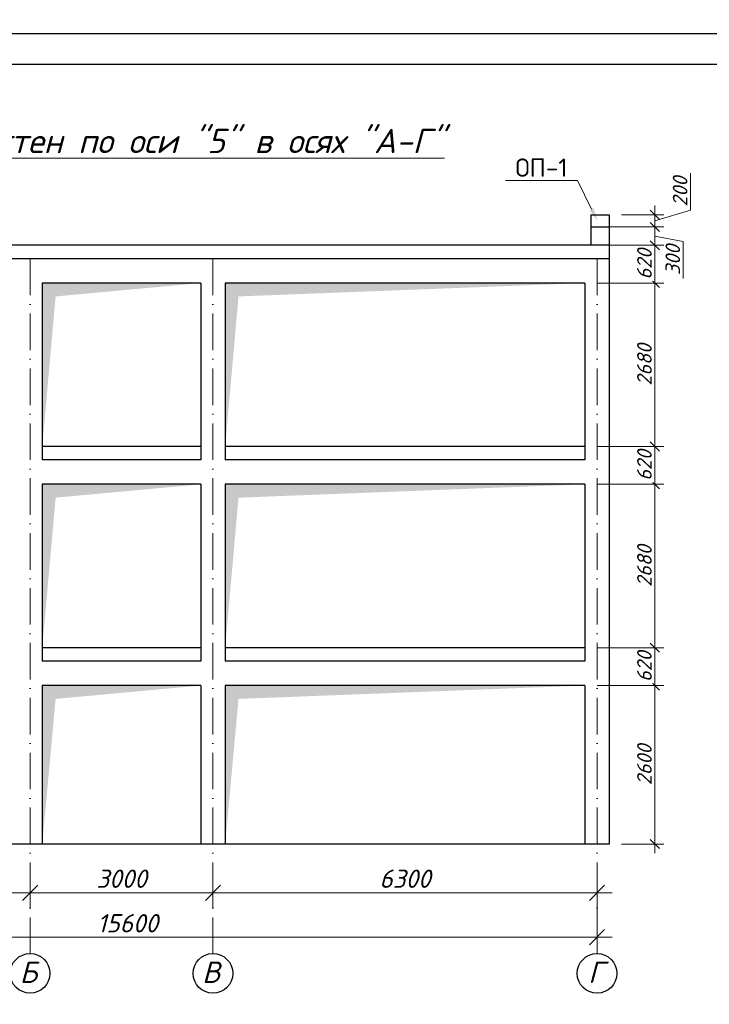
# Model space of a CAD drawing. Header units: millimetres. Extents: x 363306 to 7757304, y 1022887 to 1207196.
# Tile 286 of 656: x 1292045 to 1303356, y 1072760 to 1088906. Entities that reach past the tile are written whole.
import ezdxf
from ezdxf import colors
from ezdxf.entities.mleader import LeaderData, LeaderLine
from ezdxf.math import Vec2, Vec3

# ---------------------------------------------------------------- set-up
doc = ezdxf.new("R2010")
doc.units = ezdxf.units.MM
doc.linetypes.add('ACAD_ISO10W100', pattern=[18, 12, -3, 0, -3])
doc.layers.add('0 @ 100', color=7, linetype='Continuous')
doc.layers.add('O3SAD', color=1, linetype='Continuous')
doc.layers.add('PLAN', color=250, linetype='Continuous', lineweight=25)
doc.styles.add('Arial', font='arial.ttf')
doc.styles.add('iso', font='isocpeur.TTF')
doc.styles.add('ISOCPEUR', font='isocpeur.TTF')
doc.styles.get("Standard").update_dxf_attribs({"font": 'isocpeui.ttf'})
doc.styles.add('ГОСТ 2.304', font='isocpeui.ttf')
doc.dimstyles.new('12121212', dxfattribs={"dimtxt": 200, "dimasz": 200, "dimexe": 200, "dimexo": 100, "dimgap": 100, "dimtad": 1, "dimdec": 0, "dimzin": 0, "dimdsep": 46, "dimtxsty": 'Standard', "dimblk": 'OBLIQUE', "dimcen": 200, "dimdle": 200, "dimclrd": 5, "dimclre": 5, "dimclrt": 5, "dimadec": 0, "dimazin": 0, "dimtfac": 1, "dimtdec": 0, "dimtofl": 0, "dimtmove": 1, "dimatfit": 3, "dimldrblk": 'OBLIQUE', "dimfxl": 0, "dimtolj": 1, "dimtzin": 0, "dimlwd": 9, "dimlwe": 9, "dimarcsym": 0})
doc.dimstyles.new('Санжар', dxfattribs={"dimtxt": 240, "dimasz": 200, "dimexe": 200, "dimexo": 200, "dimgap": 50, "dimtad": 1, "dimdec": 0, "dimtxsty": 'Standard', "dimblk": 'OBLIQUE', "dimcen": 2.5, "dimdle": 200, "dimclrd": 152, "dimclre": 152, "dimclrt": 152, "dimadec": 0, "dimazin": 0, "dimtfac": 1, "dimtdec": 0, "dimtmove": 0, "dimatfit": 3, "dimldrblk": 'OBLIQUE', "dimfxl": 0, "dimlwd": 0, "dimlwe": 0, "dimarcsym": 0})

# ---------------------------------------------------------------- blocks, each defined once
blk = doc.blocks.new('_Oblique')
at = {"color": 0, "linetype": 'ByBlock', "lineweight": -2}
blk.add_line((-0.5, -0.5), (0.5, 0.5), dxfattribs=at)
blk = doc.blocks.new('*D1135')
at = {"color": 5, "lineweight": 9, "transparency": 16777216}
for p, q in [((1285915, 1074808), (1285915, 1074339)), ((1292215, 1074808), (1292215, 1074339)), ((1285665, 1074589), (1292465, 1074589))]:
    blk.add_line(p, q, dxfattribs=at)
at = {"layer": 'Defpoints', "color": 0, "lineweight": 25, "transparency": 16777216}
for p in [(1285915, 1074908), (1292215, 1074908), (1292215, 1074589)]:
    blk.add_point(p, dxfattribs=at)
at = {"color": 5, "lineweight": 9, "transparency": 16777216, "xscale": 250, "yscale": 250, "zscale": 250, "rotation": 180}
blk.add_blockref('_Oblique', (1285915, 1074589), dxfattribs=at)
at = {"color": 5, "lineweight": 9, "transparency": 16777216, "xscale": 250, "yscale": 250, "zscale": 250}
blk.add_blockref('_Oblique', (1292215, 1074589), dxfattribs=at)
at = {"color": 5, "lineweight": 40, "transparency": 16777216, "insert": (1289065, 1074819), "char_height": 300, "attachment_point": 5}
blk.add_mtext('\\A1;6300', dxfattribs=at)
blk = doc.blocks.new('*D1136')
at = {"color": 5, "lineweight": 9, "transparency": 16777216}
for p, q in [((1292215, 1074808), (1292215, 1074339)), ((1295215, 1074808), (1295215, 1074339)), ((1295465, 1074589), (1291965, 1074589))]:
    blk.add_line(p, q, dxfattribs=at)
at = {"layer": 'Defpoints', "color": 0, "lineweight": 25, "transparency": 16777216}
for p in [(1292215, 1074908), (1295215, 1074908), (1292215, 1074589)]:
    blk.add_point(p, dxfattribs=at)
at = {"color": 5, "lineweight": 9, "transparency": 16777216, "xscale": 250, "yscale": 250, "zscale": 250, "rotation": 180}
blk.add_blockref('_Oblique', (1292215, 1074589), dxfattribs=at)
at = {"color": 5, "lineweight": 9, "transparency": 16777216, "xscale": 250, "yscale": 250, "zscale": 250}
blk.add_blockref('_Oblique', (1295215, 1074589), dxfattribs=at)
at = {"color": 5, "lineweight": 40, "transparency": 16777216, "insert": (1293715, 1074819), "char_height": 300, "attachment_point": 5}
blk.add_mtext('\\A1;3000', dxfattribs=at)
blk = doc.blocks.new('*D1137')
at = {"color": 5, "lineweight": 9, "transparency": 16777216}
for p, q in [((1285915, 1074584), (1285915, 1073609)), ((1301515, 1074584), (1301515, 1073609)), ((1285665, 1073859), (1301765, 1073859))]:
    blk.add_line(p, q, dxfattribs=at)
at = {"layer": 'Defpoints', "color": 0, "lineweight": 25, "transparency": 16777216}
for p in [(1285915, 1074684), (1301515, 1074684), (1301515, 1073859)]:
    blk.add_point(p, dxfattribs=at)
at = {"color": 5, "lineweight": 9, "transparency": 16777216, "xscale": 250, "yscale": 250, "zscale": 250, "rotation": 180}
blk.add_blockref('_Oblique', (1285915, 1073859), dxfattribs=at)
at = {"color": 5, "lineweight": 9, "transparency": 16777216, "xscale": 250, "yscale": 250, "zscale": 250}
blk.add_blockref('_Oblique', (1301515, 1073859), dxfattribs=at)
at = {"color": 5, "lineweight": 40, "transparency": 16777216, "insert": (1293815, 1074089), "char_height": 300, "attachment_point": 5}
blk.add_mtext('\\A1;15600', dxfattribs=at)
blk = doc.blocks.new('*D1138')
at = {"color": 5, "lineweight": 9, "transparency": 16777216}
for p, q in [((1295215, 1074808), (1295215, 1074339)), ((1301515, 1074808), (1301515, 1074339)), ((1294965, 1074589), (1301765, 1074589))]:
    blk.add_line(p, q, dxfattribs=at)
at = {"layer": 'Defpoints', "color": 0, "lineweight": 25, "transparency": 16777216}
for p in [(1295215, 1074908), (1301515, 1074908), (1301515, 1074589)]:
    blk.add_point(p, dxfattribs=at)
at = {"color": 5, "lineweight": 9, "transparency": 16777216, "xscale": 250, "yscale": 250, "zscale": 250, "rotation": 180}
blk.add_blockref('_Oblique', (1295215, 1074589), dxfattribs=at)
at = {"color": 5, "lineweight": 9, "transparency": 16777216, "xscale": 250, "yscale": 250, "zscale": 250}
blk.add_blockref('_Oblique', (1301515, 1074589), dxfattribs=at)
at = {"color": 5, "lineweight": 40, "transparency": 16777216, "insert": (1298365, 1074819), "char_height": 300, "attachment_point": 5}
blk.add_mtext('\\A1;6300', dxfattribs=at)
blk = doc.blocks.new('*D1101')
at = {"lineweight": 0, "transparency": 16777216}
for p, q in [((1302462, 1075237), (1302462, 1078137)), ((1301515, 1077987), (1302612, 1077987)), ((1301915, 1075387), (1302612, 1075387))]:
    blk.add_line(p, q, dxfattribs=at)
at = {"layer": 'Defpoints', "color": 0, "lineweight": 25, "transparency": 16777216}
for p in [(1301315, 1077987), (1302462, 1077987), (1301715, 1075387)]:
    blk.add_point(p, dxfattribs=at)
at = {"lineweight": 0, "transparency": 16777216, "xscale": 150, "yscale": 150, "zscale": 150}
for p, rotation in [((1302462, 1077987), 90), ((1302462, 1075387), 270)]:
    blk.add_blockref('_Oblique', p, dxfattribs=dict(at, rotation=rotation))
at = {"lineweight": 0, "transparency": 16777216, "insert": (1302292, 1076687), "char_height": 240, "attachment_point": 5, "rotation": 90, "bg_fill": 3, "box_fill_scale": 1.1, "bg_fill_color": 256, "bg_fill_true_color": 13158600, "bg_fill_transparency": 0}
blk.add_mtext('2600', dxfattribs=at)
blk = doc.blocks.new('*D1102')
at = {"lineweight": 0, "transparency": 16777216}
for p, q in [((1302462, 1077837), (1302462, 1078757)), ((1301515, 1078607), (1302612, 1078607)), ((1301515, 1077987), (1302612, 1077987))]:
    blk.add_line(p, q, dxfattribs=at)
at = {"layer": 'Defpoints', "color": 0, "lineweight": 25, "transparency": 16777216}
for p in [(1301315, 1078607), (1301315, 1077987)]:
    blk.add_point(p, dxfattribs=at)
at = {"lineweight": 0, "transparency": 16777216, "xscale": 150, "yscale": 150, "zscale": 150}
for p, rotation in [((1302462, 1078607), 90), ((1302462, 1077987), 270)]:
    blk.add_blockref('_Oblique', p, dxfattribs=dict(at, rotation=rotation))
at = {"lineweight": 0, "transparency": 16777216, "insert": (1302292, 1078297), "char_height": 240, "attachment_point": 5, "rotation": 90, "bg_fill": 3, "box_fill_scale": 1.1, "bg_fill_color": 256, "bg_fill_true_color": 13158600, "bg_fill_transparency": 0}
blk.add_mtext('620', dxfattribs=at)
at = {"layer": 'Defpoints', "color": 0, "lineweight": 25, "transparency": 16777216}
blk.add_point((1302462, 1078607), dxfattribs=at)
blk = doc.blocks.new('*D1103')
at = {"lineweight": 0, "transparency": 16777216}
for p, q in [((1302462, 1078457), (1302462, 1081437)), ((1301515, 1081287), (1302612, 1081287)), ((1301515, 1078607), (1302612, 1078607))]:
    blk.add_line(p, q, dxfattribs=at)
at = {"layer": 'Defpoints', "color": 0, "lineweight": 25, "transparency": 16777216}
for p in [(1301315, 1081287), (1302462, 1081287), (1301315, 1078607)]:
    blk.add_point(p, dxfattribs=at)
at = {"lineweight": 0, "transparency": 16777216, "xscale": 150, "yscale": 150, "zscale": 150}
for p, rotation in [((1302462, 1081287), 90), ((1302462, 1078607), 270)]:
    blk.add_blockref('_Oblique', p, dxfattribs=dict(at, rotation=rotation))
at = {"lineweight": 0, "transparency": 16777216, "insert": (1302292, 1079947), "char_height": 240, "attachment_point": 5, "rotation": 90, "bg_fill": 3, "box_fill_scale": 1.1, "bg_fill_color": 256, "bg_fill_true_color": 13158600, "bg_fill_transparency": 0}
blk.add_mtext('2680', dxfattribs=at)
blk = doc.blocks.new('*D1104')
at = {"lineweight": 0, "transparency": 16777216}
for p, q in [((1302462, 1081137), (1302462, 1082057)), ((1301515, 1081907), (1302612, 1081907)), ((1301515, 1081287), (1302612, 1081287))]:
    blk.add_line(p, q, dxfattribs=at)
at = {"layer": 'Defpoints', "color": 0, "lineweight": 25, "transparency": 16777216}
for p in [(1301315, 1081907), (1301315, 1081287)]:
    blk.add_point(p, dxfattribs=at)
at = {"lineweight": 0, "transparency": 16777216, "xscale": 150, "yscale": 150, "zscale": 150}
for p, rotation in [((1302462, 1081907), 90), ((1302462, 1081287), 270)]:
    blk.add_blockref('_Oblique', p, dxfattribs=dict(at, rotation=rotation))
at = {"lineweight": 0, "transparency": 16777216, "insert": (1302292, 1081597), "char_height": 240, "attachment_point": 5, "rotation": 90, "bg_fill": 3, "box_fill_scale": 1.1, "bg_fill_color": 256, "bg_fill_true_color": 13158600, "bg_fill_transparency": 0}
blk.add_mtext('620', dxfattribs=at)
at = {"layer": 'Defpoints', "color": 0, "lineweight": 25, "transparency": 16777216}
blk.add_point((1302462, 1081907), dxfattribs=at)
blk = doc.blocks.new('*D1105')
at = {"lineweight": 0, "transparency": 16777216}
for p, q in [((1302462, 1082057), (1302462, 1081137)), ((1301515, 1081907), (1302612, 1081907)), ((1301515, 1081287), (1302612, 1081287))]:
    blk.add_line(p, q, dxfattribs=at)
at = {"layer": 'Defpoints', "color": 0, "lineweight": 25, "transparency": 16777216}
for p in [(1301315, 1081907), (1301315, 1081287)]:
    blk.add_point(p, dxfattribs=at)
at = {"lineweight": 0, "transparency": 16777216, "xscale": 150, "yscale": 150, "zscale": 150}
for p, rotation in [((1302462, 1081907), 90), ((1302462, 1081287), 270)]:
    blk.add_blockref('_Oblique', p, dxfattribs=dict(at, rotation=rotation))
at = {"lineweight": 0, "transparency": 16777216, "insert": (1302292, 1081597), "char_height": 240, "attachment_point": 5, "rotation": 90, "bg_fill": 3, "box_fill_scale": 1.1, "bg_fill_color": 256, "bg_fill_true_color": 13158600, "bg_fill_transparency": 0}
blk.add_mtext('620', dxfattribs=at)
at = {"layer": 'Defpoints', "color": 0, "lineweight": 25, "transparency": 16777216}
blk.add_point((1302462, 1081287), dxfattribs=at)
blk = doc.blocks.new('*D1106')
at = {"lineweight": 0, "transparency": 16777216}
for p, q in [((1302462, 1081137), (1302462, 1082057)), ((1301515, 1081907), (1302612, 1081907)), ((1301515, 1081287), (1302612, 1081287))]:
    blk.add_line(p, q, dxfattribs=at)
at = {"layer": 'Defpoints', "color": 0, "lineweight": 25, "transparency": 16777216}
for p in [(1301315, 1081907), (1301315, 1081287)]:
    blk.add_point(p, dxfattribs=at)
at = {"lineweight": 0, "transparency": 16777216, "xscale": 150, "yscale": 150, "zscale": 150}
for p, rotation in [((1302462, 1081907), 90), ((1302462, 1081287), 270)]:
    blk.add_blockref('_Oblique', p, dxfattribs=dict(at, rotation=rotation))
at = {"lineweight": 0, "transparency": 16777216, "insert": (1302292, 1081597), "char_height": 240, "attachment_point": 5, "rotation": 90, "bg_fill": 3, "box_fill_scale": 1.1, "bg_fill_color": 256, "bg_fill_true_color": 13158600, "bg_fill_transparency": 0}
blk.add_mtext('620', dxfattribs=at)
at = {"layer": 'Defpoints', "color": 0, "lineweight": 25, "transparency": 16777216}
blk.add_point((1302462, 1081907), dxfattribs=at)
blk = doc.blocks.new('*D1107')
at = {"lineweight": 0, "transparency": 16777216}
for p, q in [((1302462, 1081757), (1302462, 1084737)), ((1301515, 1084587), (1302612, 1084587)), ((1301515, 1081907), (1302612, 1081907))]:
    blk.add_line(p, q, dxfattribs=at)
at = {"layer": 'Defpoints', "color": 0, "lineweight": 25, "transparency": 16777216}
for p in [(1301315, 1084587), (1302462, 1084587), (1301315, 1081907)]:
    blk.add_point(p, dxfattribs=at)
at = {"lineweight": 0, "transparency": 16777216, "xscale": 150, "yscale": 150, "zscale": 150}
for p, rotation in [((1302462, 1084587), 90), ((1302462, 1081907), 270)]:
    blk.add_blockref('_Oblique', p, dxfattribs=dict(at, rotation=rotation))
at = {"lineweight": 0, "transparency": 16777216, "insert": (1302292, 1083247), "char_height": 240, "attachment_point": 5, "rotation": 90, "bg_fill": 3, "box_fill_scale": 1.1, "bg_fill_color": 256, "bg_fill_true_color": 13158600, "bg_fill_transparency": 0}
blk.add_mtext('2680', dxfattribs=at)
blk = doc.blocks.new('*D1108')
at = {"lineweight": 0, "transparency": 16777216}
for p, q in [((1301615, 1085207), (1302612, 1085207)), ((1302462, 1084437), (1302462, 1085357)), ((1301515, 1084587), (1302612, 1084587))]:
    blk.add_line(p, q, dxfattribs=at)
at = {"layer": 'Defpoints', "color": 0, "lineweight": 25, "transparency": 16777216}
for p in [(1301415, 1085207), (1301315, 1084587)]:
    blk.add_point(p, dxfattribs=at)
at = {"lineweight": 0, "transparency": 16777216, "xscale": 150, "yscale": 150, "zscale": 150}
for p, rotation in [((1302462, 1085207), 90), ((1302462, 1084587), 270)]:
    blk.add_blockref('_Oblique', p, dxfattribs=dict(at, rotation=rotation))
at = {"lineweight": 0, "transparency": 16777216, "insert": (1302292, 1084897), "char_height": 240, "attachment_point": 5, "rotation": 90, "bg_fill": 3, "box_fill_scale": 1.1, "bg_fill_color": 256, "bg_fill_true_color": 13158600, "bg_fill_transparency": 0}
blk.add_mtext('620', dxfattribs=at)
at = {"layer": 'Defpoints', "color": 0, "lineweight": 25, "transparency": 16777216}
blk.add_point((1302462, 1085207), dxfattribs=at)
blk = doc.blocks.new('*D1109')
at = {"lineweight": 0, "transparency": 16777216}
for p, q in [((1302462, 1085057), (1302462, 1085657)), ((1301615, 1085507), (1302612, 1085507)), ((1301615, 1085207), (1302612, 1085207)), ((1302462, 1085357), (1302927, 1085270)), ((1302927, 1085270), (1302927, 1084661))]:
    blk.add_line(p, q, dxfattribs=at)
at = {"layer": 'Defpoints', "color": 0, "lineweight": 25, "transparency": 16777216}
for p in [(1301415, 1085507), (1302462, 1085507), (1301415, 1085207)]:
    blk.add_point(p, dxfattribs=at)
at = {"lineweight": 0, "transparency": 16777216, "xscale": 150, "yscale": 150, "zscale": 150, "rotation": 90}
blk.add_blockref('_Oblique', (1302462, 1085507), dxfattribs=at)
at = {"lineweight": 0, "transparency": 16777216, "insert": (1302757, 1084966), "char_height": 240, "attachment_point": 5, "rotation": 90, "bg_fill": 3, "box_fill_scale": 1.1, "bg_fill_color": 256, "bg_fill_true_color": 13158600, "bg_fill_transparency": 0}
blk.add_mtext('300', dxfattribs=at)
at = {"lineweight": 0, "transparency": 16777216, "xscale": 150, "yscale": 150, "zscale": 150, "rotation": 270}
blk.add_blockref('_Oblique', (1302462, 1085207), dxfattribs=at)
blk = doc.blocks.new('*D1110')
at = {"lineweight": 0, "transparency": 16777216}
for p, q in [((1303047, 1085783), (1303047, 1086392)), ((1302462, 1085357), (1302462, 1085857)), ((1301915, 1085707), (1302612, 1085707)), ((1302462, 1085607), (1303047, 1085783)), ((1301615, 1085507), (1302612, 1085507))]:
    blk.add_line(p, q, dxfattribs=at)
at = {"layer": 'Defpoints', "color": 0, "lineweight": 25, "transparency": 16777216}
for p in [(1301715, 1085707), (1302462, 1085707), (1301415, 1085507)]:
    blk.add_point(p, dxfattribs=at)
at = {"lineweight": 0, "transparency": 16777216, "xscale": 150, "yscale": 150, "zscale": 150}
for p, rotation in [((1302462, 1085707), 90), ((1302462, 1085507), 270)]:
    blk.add_blockref('_Oblique', p, dxfattribs=dict(at, rotation=rotation))
at = {"lineweight": 0, "transparency": 16777216, "insert": (1302877, 1086088), "char_height": 240, "attachment_point": 5, "rotation": 90, "bg_fill": 3, "box_fill_scale": 1.1, "bg_fill_color": 256, "bg_fill_true_color": 13158600, "bg_fill_transparency": 0}
blk.add_mtext('200', dxfattribs=at)

msp = doc.modelspace()

# ---------------------------------------------------------------- linework, layer by layer
at = {"color": 18, "lineweight": 30, "true_color": 0x000000}
for p, q in [((1301414.908, 1085707.092), (1301714.908, 1085707.092)), ((1301414.908, 1085707.092), (1301414.908, 1085207.092)), ((1301414.908, 1085507.092), (1301714.908, 1085507.092))]:
    msp.add_line(p, q, dxfattribs=at)
at = {"lineweight": 30, "ltscale": 100}
for p, q in [((1301714.908, 1085707.092), (1301714.908, 1075387.092)), ((1301714.908, 1085207.092), (1285714.908, 1085207.092)), ((1301714.908, 1084987.092), (1285714.908, 1084987.092)), ((1292414.908, 1084587.092), (1292414.908, 1081687.092)), ((1295014.908, 1084587.092), (1292414.908, 1084587.092)), ((1295014.908, 1084587.092), (1295014.908, 1081687.092)), ((1295414.908, 1084587.092), (1295414.908, 1081687.092)), ((1301314.908, 1084587.092), (1295414.908, 1084587.092)), ((1301314.908, 1084587.092), (1301314.908, 1081687.092)), ((1295014.908, 1081907.092), (1292414.908, 1081907.092)), ((1301314.908, 1081907.092), (1295414.908, 1081907.092)), ((1295014.908, 1081687.092), (1292414.908, 1081687.092)), ((1301314.908, 1081687.092), (1295414.908, 1081687.092)), ((1292414.908, 1081287.092), (1292414.908, 1078387.092)), ((1295014.908, 1081287.092), (1292414.908, 1081287.092)), ((1295014.908, 1081287.092), (1295014.908, 1078387.092)), ((1295414.908, 1081287.092), (1295414.908, 1078387.092)), ((1301314.908, 1081287.092), (1295414.908, 1081287.092)), ((1301314.908, 1081287.092), (1301314.908, 1078387.092)), ((1295014.908, 1078607.092), (1292414.908, 1078607.092)), ((1301314.908, 1078607.092), (1295414.908, 1078607.092)), ((1295014.908, 1078387.092), (1292414.908, 1078387.092)), ((1301314.908, 1078387.092), (1295414.908, 1078387.092)), ((1292414.908, 1077987.092), (1292414.908, 1075387.092)), ((1295014.908, 1077987.092), (1292414.908, 1077987.092)), ((1295014.908, 1077987.092), (1295014.908, 1075387.092)), ((1295414.908, 1077987.092), (1295414.908, 1075387.092)), ((1301314.908, 1077987.092), (1295414.908, 1077987.092)), ((1301314.908, 1077987.092), (1301314.908, 1075387.092)), ((1301714.908, 1075387.092), (1285714.908, 1075387.092))]:
    msp.add_line(p, q, dxfattribs=at)
at = {"color": 1, "linetype": 'ACAD_ISO10W100', "lineweight": 9, "ltscale": 50}
for p, q in [((1292214.908, 1084987.092), (1292214.908, 1073592.077)), ((1295214.908, 1084987.092), (1295214.908, 1073592.077)), ((1301514.908, 1084987.092), (1301514.908, 1073592.077))]:
    msp.add_line(p, q, dxfattribs=at)
at = {"color": 18, "lineweight": 30, "true_color": 0x000000}
for points in [[(1292414.908, 1081907.092), (1292414.908, 1084587.092), (1292634.111, 1084367.889), (1295014.908, 1084587.092)], [(1295414.908, 1081907.092), (1295414.908, 1084587.092), (1295634.111, 1084367.889), (1301314.908, 1084587.092)], [(1292414.908, 1078607.092), (1292414.908, 1081287.092), (1292634.111, 1081067.889), (1295014.908, 1081287.092)], [(1295414.908, 1078607.092), (1295414.908, 1081287.092), (1295634.111, 1081067.889), (1301314.908, 1081287.092)], [(1292414.908, 1075387.092), (1292414.908, 1077987.092), (1292634.111, 1077767.889), (1295014.908, 1077987.092)], [(1295414.908, 1075387.092), (1295414.908, 1077987.092), (1295634.111, 1077767.889), (1301314.908, 1077987.092)]]:
    msp.add_solid(points, dxfattribs=at)
at = {"layer": 'PLAN', "color": 158, "lineweight": 30}
for centre in [(1292214.908, 1073267.192), (1295214.908, 1073267.192), (1301514.908, 1073267.192)]:
    msp.add_circle(centre, 324.885, dxfattribs=at)

# ---------------------------------------------------------------- texts
at = {"color": 116, "lineweight": 0, "true_color": 0x136734, "insert": (883892.483, 1087785.858), "char_height": 500, "width": 18765.00851, "attachment_point": 1, "style": 'Arial'}
msp.add_mtext('\\pi1602.2;{\\fISOCPEUR|b0|i1|c204|p34;\\L\\C256;\\c0;План ленточного фундамента для перегородки }', dxfattribs=at)
at = {"lineweight": 9, "attachment_point": 1, "style": 'iso'}
for s, insert, char_height, width in [('\\pi1764.372;Примерных вид для\\P\\pi488.236;стена монтажа (Газоблок)', (1134531.899, 1087474.922, 0), 400, 9717.00309), ('\\pi1764.372;Примерных вид для\\P\\pi488.236;стена монтажа (Газоблок)', (1179462.79, 1087508.085, 0), 400, 9717.00309), ('\\pi1764.372;Примерных вид для\\P\\pi488.236;стена монтажа (Газоблок)', (1224462.79, 1087508.085, 0), 400, 9717.00309), ('\\pi1764.372;Примерных вид для\\P\\pi488.236;стена монтажа (Газоблок)', (1269531.899, 1087474.922, 0), 400, 9717.00309), ('\\pi1764.372;{\\fISOCPEUR|b0|i1|c204|p34;Примерных вид для\\P\\pi488.236;стена монтажа (Газоблок)}', (954613.151, 1083015.009), 400, 9717.00309), ('\\pi1764.372;{\\fISOCPEUR|b0|i1|c204|p34;Примерных вид для\\P\\pi488.236;стена монтажа (Газоблок)}', (999613.151, 1083015.009), 400, 9717.00309), ('\\pi1764.372;{\\fISOCPEUR|b0|i1|c204|p34;Примерных вид для\\P\\pi488.236;стена монтажа (Газоблок)}', (1044613.151, 1083015.009), 400, 9717.00309), ('\\pi457.168;{\\LГоризонтальная} \\P\\pi1088.684;сетка ГС-1', (1226021.103, 1074406.224, 0), 300, 5098.88054), ('\\pi457.168;{\\LГоризонтальная} \\P\\pi1088.684;сетка ГС-1', (1135481.247, 1074142.755, 0), 300, 5098.88054), ('\\pi457.168;{\\LГоризонтальная} \\P\\pi1088.684;сетка ГС-1', (1270481.247, 1074142.755, 0), 300, 5098.88054)]:
    msp.add_mtext(s, dxfattribs=dict(at, insert=insert, char_height=char_height, width=width))
at = {"color": 18, "lineweight": 0, "true_color": 0x000000, "insert": (1288937.817, 1087117.655), "char_height": 400, "width": 15937.26427, "attachment_point": 1}
msp.add_mtext('{\\LРазвертка стен по оси "5" в осях "A-Г"}', dxfattribs=at)
at = {"layer": '0 @ 100', "color": 7, "insert": (761996.908, 1075986.433), "char_height": 318.940213, "width": 19697.5359, "attachment_point": 4, "style": 'ГОСТ 2.304'}
msp.add_mtext('\\pi5457.36288;{\\fISOCPEUR|b1|i1|c204|p34;Характеристика участка строительства:\\P\\pi0;\\P}Расчетная зимняя температура воздух 15 °С.\\PСкоростной напор ветра   - 38кг/м2.\\PВес снегового покрова    - 50кг/м2.\\PКлассификация зданий по функциональной пожарной опасности - Ф 4.1 \\PКоэффициент надежности по назначению - 0.95\\P\\P^IПроектом разработано подъёмник для мало мобильных граждан населения грузоподъемностью 250 кг. скоростью 0,25 см/с. Двери шахт подъёмника противопожарные с пределом огнестойкости El 30. Подъёмники оборудованы кабинами габаритами 1500х1500 мм, ширина дверей кабины обеспечивает проезд инвалидной коляски. Для экстренных случаев подъёмник оснащен дополнительным аккумулятором и механическим спуском для безопасного спуска пассажира в нулевую отметку. Так же в дверях подъёмника установлены замки датчики которые открываются с ключевыми картами, чтобы открыть двери подъёмника.\\P^IС внешней и внутренней стороны наружных стен предусмотрено обшивка из аквапанелей толщиной 12,5мм с утеплением из минераловатной ваты на кварцевой основе, А =0,040 Вт/мС, толщиной 100мм. (по теплотехническому расчету). Наружная отделка из органическое стекло.\\P^IПодрядчик обязан предоставить заказчику сертификаты соответствия и пожарной безопасности на фасадную систему и все применяемые в данной системе материалы и изделия.\\PКонструкции, изделия и материалы применены по действующим стандартам, ТУ, сертификатам. На путях эвакуации используются отделочные материалы, соответствующие требованиям п. 5.25 ШНК 2.01.02-04.\\PОтделка стен с внутренней стороны окраска водоэмульсионными красками светлых тонов. Во внутренней и наружной отделке использованы современные отделочные материалы используемые на территории Республики Узбекистан.\\P^IКрыша - скатная из металлических профилированных листов с полимерными покрытиями с обеих сторон толщ.0,55мм по металлическим конструкциям.\\P^IПо периметру наружных стен устраивается бетонная отмостка. Бетон кл.В 7,5 шириной 1000 мм, толщиной 50 мм по гравийному основанию толщиной 100 мм -150 мм.\\P^IВсе строительно-монтажные работы вести согласно указаний соответствующих строительных норм и проекта производства работ (П.П.Р.) на основании ШНК 3.01.01 - 03 и КМК 3.01.02 - 00.', dxfattribs=at)
at = {"layer": 'PLAN', "lineweight": 30, "char_height": 350, "width": 338.65741, "attachment_point": 3}
for s, insert in [('Б', (1292330.691, 1073459.98)), ('В', (1295330.691, 1073459.98)), ('Г', (1301630.691, 1073459.98))]:
    msp.add_mtext(s, dxfattribs=dict(at, insert=insert))

# ---------------------------------------------------------------- dimensions: what is measured, and where the dimension line sits
at = {"color": 12, "lineweight": 40}
for base, p1, p2, picture, middle in [((1292214.908, 1074589.204), (1285914.908, 1074907.69), (1292214.908, 1074907.69), '*D1135', (1289064.908, 1074819.204)), ((1301514.908, 1074589.204), (1295214.908, 1074907.69), (1301514.908, 1074907.69), '*D1138', (1298364.908, 1074819.204))]:
    dim = msp.add_linear_dim(base=base, p1=p1, p2=p2, dimstyle='12121212', override={"dimtxt": 300, "dimasz": 250, "dimexe": 250, "dimgap": 80, "dimdle": 250}, dxfattribs=at)
    dim.commit()
    dim.dimension.update_dxf_attribs({"geometry": picture, "text_midpoint": middle})
dim = msp.add_linear_dim(base=(1292214.908, 1074589.204), p1=(1295214.908, 1074907.69), p2=(1292214.908, 1074907.69), angle=180, dimstyle='12121212', override={"dimtxt": 300, "dimasz": 250, "dimexe": 250, "dimgap": 80, "dimdle": 250}, dxfattribs=at)
dim.commit()
dim.dimension.update_dxf_attribs({"geometry": '*D1136', "text_midpoint": (1293714.908, 1074819.204)})
dim = msp.add_linear_dim(base=(1301514.908, 1073859.011), p1=(1285914.908, 1074684.451), p2=(1301514.908, 1074684.451), dimstyle='12121212', override={"dimtxt": 300, "dimasz": 250, "dimexe": 250, "dimgap": 80, "dimdle": 250}, dxfattribs=at)
dim.commit()
dim.dimension.update_dxf_attribs({"geometry": '*D1137', "text_midpoint": (1293814.908, 1073859.011), "dimtype": 160})

# ---------------------------------------------------------------- next in the draw order: dimensions: what is measured, and where the dimension line sits
at = {"color": 18, "lineweight": 0, "true_color": 0x000000}
dim = msp.add_linear_dim(base=(1302461.943, 1077987.092), p1=(1301714.908, 1075387.092), p2=(1301314.908, 1077987.092), angle=90, dimstyle='Санжар', override={"dimasz": 150, "dimexe": 150, "dimdle": 150, "dimclrd": 256, "dimclre": 256, "dimclrt": 256, "dimtmove": 1, "dimfxl": 0.18, "dimtfill": 1, "dimarcsym": 2}, dxfattribs=at)
dim.commit()
dim.dimension.update_dxf_attribs({"geometry": '*D1101', "text_midpoint": (1302291.943, 1076687.092)})

# ---------------------------------------------------------------- next in the draw order: dimensions: what is measured, and where the dimension line sits
dim = msp.add_linear_dim(base=(1302461.943, 1078607.092), p1=(1301314.908, 1077987.092), p2=(1301314.908, 1078607.092), angle=90, dimstyle='Санжар', override={"dimasz": 150, "dimexe": 150, "dimdle": 150, "dimclrd": 256, "dimclre": 256, "dimclrt": 256, "dimtmove": 1, "dimfxl": 0.18, "dimtfill": 1, "dimarcsym": 2}, dxfattribs=at)
dim.commit()
dim.dimension.update_dxf_attribs({"geometry": '*D1102', "text_midpoint": (1302291.943, 1078297.092)})

# ---------------------------------------------------------------- next in the draw order: leaders
ml = msp.add_multileader_mtext('Standard')
ml.set_content('{\\fISOCPEUR|b0|i1|c204|p34;Колонна}', color=256, style='ISOCPEUR')
ml.set_leader_properties()
ml.build(insert=Vec2(0, 0))
ml.multileader.update_dxf_attribs({"text_left_attachment_type": 6, "text_right_attachment_type": 6, "dogleg_length": 0.209, "arrow_head_size": 188.682, "scale": 100})
ctx = ml.context
ctx.base_point, ctx.scale, ctx.char_height, ctx.arrow_head_size, ctx.landing_gap_size, ctx.plane_origin = Vec3(1386235.285, 1074439.677), 100, 251.57628, 188.682, 0, Vec3(1387018.876, 1079025.356)
ctx.left_attachment, ctx.right_attachment, ctx.text_align_type = 6, 6, 1
notes = []
notes.append((ctx, [(0, (1, 1, 0), (1386214.335, 1074439.677), (1, 0), 20.95, [(0, [(1386022.19, 1075940.372)], 0, [])])]))
ctx.mtext.insert, ctx.mtext.width, ctx.mtext.alignment, ctx.mtext.flow_direction = Vec3(1386881.379, 1074741.568), 2359.8993, 2, 5
for ctx, leaders in notes:
    for number, flags, end, landing, length, lines in leaders:
        leader = LeaderData()
        leader.index, (leader.has_last_leader_line, leader.has_dogleg_vector, leader.attachment_direction) = number, flags
        leader.last_leader_point, leader.dogleg_vector, leader.dogleg_length = Vec3(end), Vec3(landing), length
        for number, points, colour, breaks in lines:
            line = LeaderLine()
            line.index, line.vertices, line.color, line.breaks = number, Vec3.list(points), colors.encode_raw_color(colour), breaks
            leader.lines.append(line)
        ctx.leaders.append(leader)

# ---------------------------------------------------------------- next in the draw order: dimensions: what is measured, and where the dimension line sits
dim = msp.add_linear_dim(base=(1302461.943, 1081287.092), p1=(1301314.908, 1078607.092), p2=(1301314.908, 1081287.092), angle=90, dimstyle='Санжар', override={"dimasz": 150, "dimexe": 150, "dimdle": 150, "dimclrd": 256, "dimclre": 256, "dimclrt": 256, "dimtmove": 1, "dimfxl": 0.18, "dimtfill": 1, "dimarcsym": 2}, dxfattribs=at)
dim.commit()
dim.dimension.update_dxf_attribs({"geometry": '*D1103', "text_midpoint": (1302291.943, 1079947.092)})

# ---------------------------------------------------------------- next in the draw order: dimensions: what is measured, and where the dimension line sits
dim = msp.add_linear_dim(base=(1302461.943, 1081907.092), p1=(1301314.908, 1081287.092), p2=(1301314.908, 1081907.092), angle=90, dimstyle='Санжар', override={"dimasz": 150, "dimexe": 150, "dimdle": 150, "dimclrd": 256, "dimclre": 256, "dimclrt": 256, "dimtmove": 1, "dimfxl": 0.18, "dimtfill": 1, "dimarcsym": 2}, dxfattribs=at)
dim.commit()
dim.dimension.update_dxf_attribs({"geometry": '*D1104', "text_midpoint": (1302291.943, 1081597.092)})

# ---------------------------------------------------------------- next in the draw order: dimensions: what is measured, and where the dimension line sits
dim = msp.add_linear_dim(base=(1302461.943, 1081287.092), p1=(1301314.908, 1081907.092), p2=(1301314.908, 1081287.092), angle=90, dimstyle='Санжар', override={"dimasz": 150, "dimexe": 150, "dimdle": 150, "dimclrd": 256, "dimclre": 256, "dimclrt": 256, "dimtmove": 1, "dimfxl": 0.18, "dimtfill": 1, "dimarcsym": 2}, dxfattribs=at)
dim.commit()
dim.dimension.update_dxf_attribs({"geometry": '*D1105', "text_midpoint": (1302291.943, 1081597.092)})

# ---------------------------------------------------------------- next in the draw order: dimensions: what is measured, and where the dimension line sits
dim = msp.add_linear_dim(base=(1302461.943, 1081907.092), p1=(1301314.908, 1081287.092), p2=(1301314.908, 1081907.092), angle=90, dimstyle='Санжар', override={"dimasz": 150, "dimexe": 150, "dimdle": 150, "dimclrd": 256, "dimclre": 256, "dimclrt": 256, "dimtmove": 1, "dimfxl": 0.18, "dimtfill": 1, "dimarcsym": 2}, dxfattribs=at)
dim.commit()
dim.dimension.update_dxf_attribs({"geometry": '*D1106', "text_midpoint": (1302291.943, 1081597.092)})

# ---------------------------------------------------------------- next in the draw order: dimensions: what is measured, and where the dimension line sits
dim = msp.add_linear_dim(base=(1302461.943, 1084587.092), p1=(1301314.908, 1081907.092), p2=(1301314.908, 1084587.092), angle=90, dimstyle='Санжар', override={"dimasz": 150, "dimexe": 150, "dimdle": 150, "dimclrd": 256, "dimclre": 256, "dimclrt": 256, "dimtmove": 1, "dimfxl": 0.18, "dimtfill": 1, "dimarcsym": 2}, dxfattribs=at)
dim.commit()
dim.dimension.update_dxf_attribs({"geometry": '*D1107', "text_midpoint": (1302291.943, 1083247.092)})

# ---------------------------------------------------------------- next in the draw order: dimensions: what is measured, and where the dimension line sits
dim = msp.add_linear_dim(base=(1302461.943, 1085207.092), p1=(1301314.908, 1084587.092), p2=(1301414.908, 1085207.092), angle=90, dimstyle='Санжар', override={"dimasz": 150, "dimexe": 150, "dimdle": 150, "dimclrd": 256, "dimclre": 256, "dimclrt": 256, "dimtmove": 1, "dimfxl": 0.18, "dimtfill": 1, "dimarcsym": 2}, dxfattribs=at)
dim.commit()
dim.dimension.update_dxf_attribs({"geometry": '*D1108', "text_midpoint": (1302291.943, 1084897.092)})

# ---------------------------------------------------------------- next in the draw order: dimensions: what is measured, and where the dimension line sits
dim = msp.add_linear_dim(base=(1302461.943, 1085507.092), p1=(1301414.908, 1085207.092), p2=(1301414.908, 1085507.092), angle=90, dimstyle='Санжар', override={"dimasz": 150, "dimexe": 150, "dimdle": 150, "dimclrd": 256, "dimclre": 256, "dimclrt": 256, "dimtmove": 1, "dimfxl": 0.18, "dimtfill": 1, "dimarcsym": 2}, dxfattribs=at)
dim.commit()
dim.dimension.update_dxf_attribs({"geometry": '*D1109', "text_midpoint": (1302926.943, 1085220.452), "dimtype": 160})

# ---------------------------------------------------------------- next in the draw order: dimensions: what is measured, and where the dimension line sits
dim = msp.add_linear_dim(base=(1302461.943, 1085707.092), p1=(1301414.908, 1085507.092), p2=(1301714.908, 1085707.092), angle=90, dimstyle='Санжар', override={"dimasz": 150, "dimexe": 150, "dimdle": 150, "dimclrd": 256, "dimclre": 256, "dimclrt": 256, "dimtmove": 1, "dimfxl": 0.18, "dimtfill": 1, "dimarcsym": 2}, dxfattribs=at)
dim.commit()
dim.dimension.update_dxf_attribs({"geometry": '*D1110', "text_midpoint": (1302876.943, 1085832.592)})

# ---------------------------------------------------------------- next in the draw order: linework, layer by layer
at = {"lineweight": 30}
msp.add_lwpolyline([(1282706.348, 1088178.072), (1322206.348, 1088178.072), (1322206.348, 1059478.072), (1282706.348, 1059478.072)], close=True, dxfattribs=at)
at = {"layer": 'O3SAD', "color": 1}
msp.add_lwpolyline([(1280706.348, 1088678.072), (1322706.348, 1088678.072), (1322706.348, 1058978.072), (1280706.348, 1058978.072)], close=True, dxfattribs=at)

# ---------------------------------------------------------------- next in the draw order: leaders
at = {"color": 7, "lineweight": 9}
ml = msp.add_multileader_mtext('Standard', dxfattribs=at)
ml.set_content('ОП-1', color=7, style='iso')
ml.set_leader_properties(color=256, lineweight=0)
ml.build(insert=Vec2(0, 0))
ml.multileader.update_dxf_attribs({"text_left_attachment_type": 6, "text_right_attachment_type": 6, "dogleg_length": 200, "arrow_head_size": 220})
ctx = ml.context
ctx.base_point, ctx.char_height, ctx.arrow_head_size, ctx.plane_origin = Vec3(1300210.513, 1086270.328), 300, 220, Vec3(1302886.187, 1086780.661)
ctx.left_attachment, ctx.right_attachment, ctx.text_align_type = 6, 6, 1
notes = []
notes.append((ctx, [(0, (1, 1, 0), (1301194.513, 1086270.328), (-1, 0), 200, [(0, [(1301523.187, 1085604.033)], 0, [])])]))
ctx.mtext.insert, ctx.mtext.alignment, ctx.mtext.flow_direction = Vec3(1300602.513, 1086630.328), 2, 5
for ctx, leaders in notes:
    for number, flags, end, landing, length, lines in leaders:
        leader = LeaderData()
        leader.index, (leader.has_last_leader_line, leader.has_dogleg_vector, leader.attachment_direction) = number, flags
        leader.last_leader_point, leader.dogleg_vector, leader.dogleg_length = Vec3(end), Vec3(landing), length
        for number, points, colour, breaks in lines:
            line = LeaderLine()
            line.index, line.vertices, line.color, line.breaks = number, Vec3.list(points), colors.encode_raw_color(colour), breaks
            leader.lines.append(line)
        ctx.leaders.append(leader)

doc.saveas('drawing.dxf')
